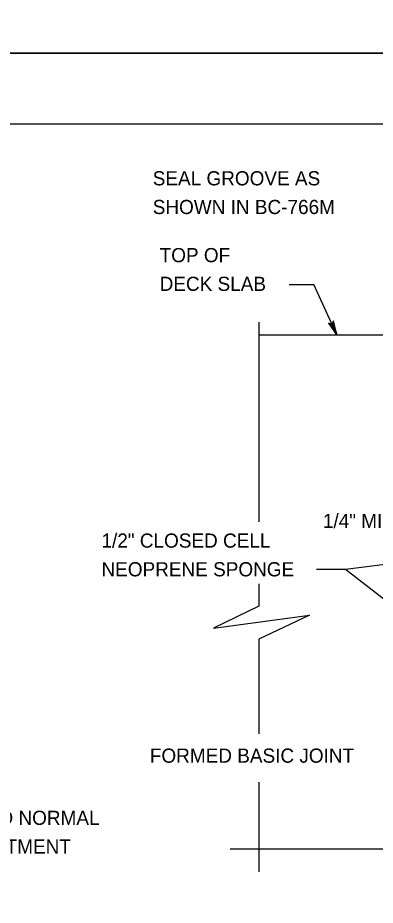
# Model space of a CAD drawing. Extents: x 636530 to 644067, y 294168 to 299122.
# Drawn here: x 638382.3 to 638457.9, y 298146.2 to 298334 of the extents above; entities that cross this region are included whole.
import ezdxf

# ---------------------------------------------------------------- set-up
doc = ezdxf.new("R2010")
doc.units = 0
doc.layers.add('1', color=7, linetype='Continuous')
doc.layers.add('PLT-BNDY', color=7, linetype='Continuous')

msp = doc.modelspace()

# ---------------------------------------------------------------- linework, layer by layer
at = {"layer": '1'}
for p, q in [((638991.78, 298311.48), (638205.78, 298311.48)), ((638439.73, 298277.53), (638444.94, 298277.53)), ((638449.8, 298266.86), (638444.94, 298277.53)), ((638433.32, 298269.58), (638433.32, 298227.27)), ((638433.32, 298266.86), (638477.5, 298266.86)), ((638451.64, 298217.26), (638479.02, 298220.76)), ((638445.5, 298217.26), (638451.64, 298217.26)), ((638451.64, 298217.26), (638479.02, 298196.04)), ((638433.32, 298214.17), (638433.32, 298209.48)), ((638433.32, 298202.45), (638433.32, 298182.46)), ((638433.32, 298172.2), (638433.32, 298153.2)), ((638427.23, 298158.06), (638469.02, 298158.06))]:
    msp.add_line(p, q, dxfattribs=at)
for points in [[(638449.8, 298266.86), (638449.07, 298269.8), (638449.05, 298269.66), (638449.02, 298269.53), (638448.96, 298269.43), (638448.89, 298269.34), (638448.81, 298269.28), (638448.72, 298269.22), (638448.63, 298269.2), (638448.53, 298269.17), (638448.41, 298269.18), (638448.3, 298269.19), (638448.18, 298269.27), (638448.06, 298269.34), (638449.8, 298266.86), (638448.18, 298269.27), (638448.3, 298269.19), (638449.8, 298266.86), (638448.41, 298269.18), (638448.53, 298269.17), (638449.8, 298266.86), (638448.63, 298269.2), (638448.72, 298269.22), (638449.8, 298266.86), (638448.81, 298269.28), (638448.89, 298269.34), (638449.8, 298266.86), (638448.96, 298269.43), (638449.02, 298269.53), (638449.8, 298266.86), (638449.05, 298269.66)], [(638433.32, 298209.48), (638423.71, 298204.77), (638444, 298207.53), (638433.32, 298202.45)]]:
    msp.add_lwpolyline(points, dxfattribs=at)
at = {"layer": 'PLT-BNDY'}
for points in [[(638165.78, 298920.48), (639006.78, 298920.48), (639006.78, 298326.48), (638165.78, 298326.48)], [(638165.78, 298326.48), (639006.78, 298326.48), (639006.78, 297732.48), (638165.78, 297732.48)]]:
    msp.add_lwpolyline(points, close=True, dxfattribs=at)

# ---------------------------------------------------------------- texts
at = {"layer": '1'}
for s, p in [('SEAL GROOVE AS ', (638410.84, 298298.5)), ('SHOWN IN BC-766M', (638410.84, 298292.43)), ('TOP OF', (638412.3, 298282.24)), ('DECK SLAB', (638412.3, 298276.17)), ('1/4" MIN.', (638446.86, 298225.99)), ('1/2" CLOSED CELL', (638399.99, 298221.83)), ('NEOPRENE SPONGE', (638399.99, 298215.76)), ('FORMED BASIC JOINT', (638410.23, 298176.32)), ('* MEASURED NORMAL', (638355.89, 298163.16)), ('TO ABUTMENT', (638364.77, 298157.08))]:
    msp.add_text(s, height=3, dxfattribs=at).set_placement(p)

doc.saveas('drawing.dxf')
